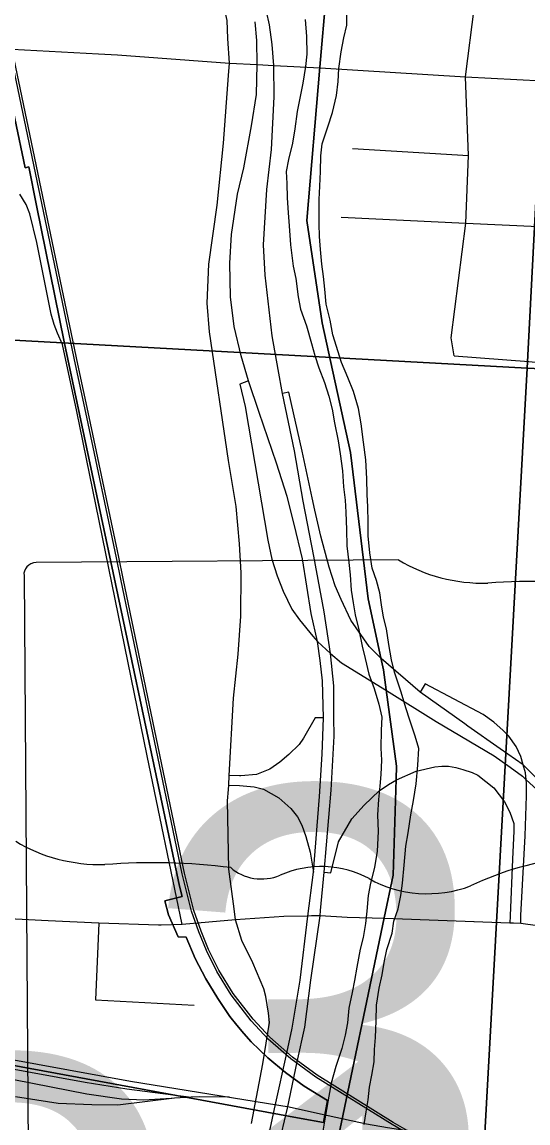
# Model space of a CAD drawing. Extents: x 114604 to 551442, y 316898 to 567001.
# Drawn here: x 198868 to 201002, y 390469 to 395112 of the extents above; entities that cross this region are included whole.
import ezdxf

# ---------------------------------------------------------------- set-up
doc = ezdxf.new("R2010")
doc.units = 0
for name, color, linetype in [('_CIVIL_CONSTRUCTION', 7, 'Continuous'), ('DV_X_County_Line', 7, 'Continuous'), ('GE_P_Alignment_1000_Bearings', 7, 'Continuous'), ('GE_P_Alignment_100_Cardinal_Points', 7, 'Continuous'), ('GE_P_Alignment_100_Stations', 7, 'Continuous'), ('GE_P_Alignment_500_Bearings', 7, 'Continuous'), ('GE_P_Alignment_500_Cardinal_Points', 7, 'Continuous'), ('GE_P_Alignment_500_Curve_Data', 7, 'Continuous'), ('GE_P_Alignment_500_Distances', 7, 'Continuous'), ('SN_P_Signs', 7, 'Continuous')]:
    doc.layers.add(name, color=color, linetype=linetype)

msp = doc.modelspace()

# ---------------------------------------------------------------- linework, layer by layer
at = {"layer": '_CIVIL_CONSTRUCTION'}
msp.add_line((200971.6, 391309.7), (200925.8, 391312.2), dxfattribs=at)
for points in [[(199949, 393646.5), (199923.2, 393788.6), (199893.9, 394043.9), (199886.7, 394172.2), (199900.6, 394404.8), (199919.9, 394573.8), (199932.2, 394796.3), (199930.2, 394928.6), (199923.6, 395016.3), (199911.4, 395099.5), (199886.3, 395214), (199855.4, 395325), (199817.5, 395437.1), (199751.7, 395575.6), (199672.1, 395711.8)], [(199842, 390103.7), (199936, 390541.4), (199984.7, 390764), (200006.9, 390868.6), (200041.6, 391071.3), (200073.9, 391341.5), (200097.9, 391526.5), (200122.9, 391845.2), (200133.4, 392024.5), (200139, 392178.1), (200134.9, 392332.8), (200126.1, 392419.4), (200113.7, 392499.3), (200087.7, 392617.4), (200050.4, 392847.8), (200016.5, 392993.8), (199986.3, 393111.1), (199941.6, 393250.8), (199868.2, 393464.4), (199822.8, 393598.1), (199792.5, 393703.8), (199763.3, 393827.4), (199747.6, 393952.5), (199744, 394094.1), (199751.6, 394215.7), (199776.4, 394385.5), (199802.9, 394496.7), (199835.8, 394673.3), (199857.4, 394806.4), (199860, 394932.2), (199858.1, 395033.4), (199851.3, 395113)], [(200127, 391364.3), (200142.7, 391526.8), (200172.2, 391872.5), (200184.4, 392100.8), (200183.8, 392178.4), (200182.9, 392312.7), (200169, 392449.4), (200142.4, 392623.9), (200099, 392858.7), (200054.5, 393091.2), (200017.9, 393304), (199967.4, 393545.1), (199949, 393646.5)], [(199769, 391326.1), (199762.9, 391371.5), (199740.2, 391539.6), (199735.2, 391827.9), (199738.7, 391875.1)], [(199738.7, 391875.1), (199740.1, 391894), (199784.8, 391892.5), (199847.8, 391887.1), (199886.3, 391876.3), (199951.1, 391840.6), (200001.8, 391795.2), (200030.4, 391760.6), (200048.9, 391725), (200065.3, 391676.8), (200083.8, 391610.8), (200097.9, 391526.5)], [(199855.3, 389340.1), (199854.1, 389345.3), (199845.6, 389375), (199842.1, 389393), (199831.8, 389467.1), (199828.9, 389568.2), (199825.9, 389662), (199829.7, 389777.9), (199838.3, 389870.6), (199859.3, 389972.1), (199886.8, 390104), (199988.4, 390531.2), (200028.7, 390727.2), (200061.2, 390873.4), (200086.4, 391071.6), (200124.9, 391342.7), (200127, 391364.3)], [(200925.8, 391312.2), (200397.2, 391330.8), (200239.6, 391335.8), (200124.9, 391342.7), (200099.4, 391342.1)], [(200099.4, 391342.1), (200073.9, 391341.5), (199972, 391339.1), (199769, 391326.1)], [(201472, 391093), (201402.5, 391148.3), (201349.9, 391187.9), (201273.1, 391229.9), (201226.3, 391252.8), (201160.8, 391276), (201102.8, 391291.5), (200971.6, 391309.7)]]:
    msp.add_lwpolyline(points, dxfattribs=at)
at = {"layer": 'DV_X_County_Line'}
for points in [[(200061.7, 395122.5), (200067.8, 395050.4), (200069.9, 394976.3), (200064, 394924.2), (200052.1, 394854), (200028.2, 394733.8), (200018.3, 394661.6), (200008.4, 394601.5), (199992.5, 394531.4), (199982.5, 394481.2)], [(200204, 394916.3), (200213.9, 394986.5), (200225.9, 395044.6), (200237.8, 395098.7), (200237.7, 395148.8)], [(200311.7, 390462.3), (200319.7, 390516.4), (200327.6, 390566.5), (200333.5, 390620.6), (200343.5, 390670.7), (200353.4, 390726.8), (200355.3, 390778.9), (200359.3, 390829), (200361.2, 390899.2), (200363.1, 390965.3), (200375, 391037.4), (200386.9, 391093.6), (200394.9, 391145.7), (200406.8, 391199.8), (200428.7, 391269.9), (200436.7, 391320), (200454.6, 391372.2), (200466.5, 391428.3), (200472.5, 391480.4), (200480.4, 391556.5), (200486.3, 391636.7), (200496.2, 391692.8), (200508.1, 391769), (200520, 391829.1), (200529.9, 391899.2), (200537.8, 391977.4), (200541.7, 392047.5), (200525.7, 392099.6), (200503.6, 392167.7), (200487.5, 392219.8), (200467.4, 392285.9), (200439.3, 392370), (200427.2, 392422.1), (200415.2, 392486.2), (200405.1, 392552.3), (200393, 392602.3), (200384.9, 392654.4), (200376.9, 392704.5), (200362.8, 392756.6), (200344.8, 392808.7), (200334.7, 392872.8), (200328.6, 392944.9), (200328.5, 393003), (200326.4, 393067.1), (200324.3, 393119.2), (200322.3, 393185.3), (200318.2, 393265.5), (200308, 393339.6), (200298, 393417.7), (200287.9, 393481.8), (200265.8, 393553.9), (200241.7, 393612), (200215.6, 393676.1), (200179.5, 393792.2), (200167.4, 393854.3), (200151.3, 393922.4), (200145.2, 393984.6), (200139.1, 394038.6), (200133.1, 394090.7), (200127, 394152.8), (200122.9, 394206.9), (200120.8, 394261), (200120.7, 394363.2), (200124.6, 394419.3), (200126.6, 394481.4), (200128.5, 394547.6), (200134.4, 394597.7), (200158.3, 394669.8), (200178.2, 394730), (200194.2, 394802.1), (200202.1, 394860.2), (200204, 394916.3)], [(199982.5, 394481.2), (199984.6, 394431.2), (199986.7, 394371), (199990.8, 394306.9), (199994.8, 394252.8), (200000.9, 394172.7), (200011.1, 394082.6), (200023.1, 394030.5), (200033.2, 393952.3), (200043.3, 393900.3), (200067.4, 393830.2), (200089.5, 393756.1), (200103.5, 393706), (200119.6, 393653.9), (200143.7, 393591.8), (200161.8, 393533.7), (200175.9, 393479.7), (200185.9, 393421.6), (200202, 393345.5), (200210.1, 393291.4), (200220.2, 393219.2), (200224.3, 393151.1), (200230.4, 393095), (200234.4, 393045), (200236.5, 392970.8), (200238.6, 392902.7), (200246.7, 392832.6), (200252.8, 392780.5), (200256.8, 392716.4), (200264.9, 392662.3), (200273, 392612.2), (200289.1, 392548.1), (200303.2, 392480), (200315.2, 392427.9), (200331.3, 392361.8), (200353.4, 392301.7), (200373.5, 392235.6), (200385.6, 392179.6), (200383.6, 392125.5), (200381.7, 392049.3), (200383.8, 391999.2), (200381.9, 391939.1), (200377.9, 391889), (200372, 391832.9), (200368.1, 391768.8), (200370.2, 391698.7), (200366.3, 391614.5), (200354.4, 391546.3), (200338.4, 391480.2), (200328.5, 391428.1), (200322.6, 391362), (200316.7, 391309.9), (200306.7, 391251.7), (200294.8, 391201.6), (200280.9, 391125.5), (200271, 391069.4), (200261, 391019.3), (200247.1, 390953.1), (200241.2, 390891), (200231.2, 390838.9), (200217.3, 390782.8), (200191.4, 390706.6), (200171.5, 390636.4), (200161.6, 390582.3), (200147.7, 390502.2), (200135.8, 390426)]]:
    msp.add_lwpolyline(points, dxfattribs=at)
at = {"layer": 'GE_P_Alignment_1000_Bearings'}
msp.add_line((199582.1, 390577.2), (199510.5, 390572.9), dxfattribs=at)
for points in [[(200948.5, 390199.1), (200860.3, 390231.6), (200791.3, 390256.7), (200729.8, 390283.3), (200584.3, 390361.4), (200506.3, 390412.7), (200487.4, 390428.4), (200428.9, 390462.2), (200106.8, 390662.7), (200002.2, 390739), (199906.7, 390823), (199834.9, 390899.7), (199750.3, 391009.9), (199689.4, 391107.8), (199645.5, 391195.7), (199613.6, 391274.3), (199583.3, 391362.1), (199543.4, 391519.6), (199505.9, 391702), (199284.7, 392762.9), (199266.5, 392852.7), (199141.9, 393445.2), (199094.1, 393666.8), (198688.4, 395601.5)], [(200952, 390208.5), (200863.7, 390241), (200795, 390266), (200734.2, 390292.3), (200589.5, 390370), (200512.3, 390420.7), (200493.2, 390436.6), (200434.1, 390470.8), (200112.4, 390671), (200008.5, 390746.8), (199913.7, 390830.2), (199842.6, 390906.1), (199758.6, 391015.6), (199698.2, 391112.7), (199654.7, 391199.8), (199623, 391277.8), (199593, 391365), (199553.2, 391521.9), (199515.7, 391704), (199294.6, 392764.9), (199276.4, 392854.7), (199151.8, 393447.3), (199104, 393668.8), (198698.3, 395603.4)], [(193642, 391687.6), (193858.9, 391623.5), (194203.2, 391558.2), (196341.7, 391151.8), (199133.8, 390640.6), (199309.4, 390612.4), (199582.1, 390577.2)], [(195316.6, 391377.9), (199325.2, 390645.5), (199995.1, 390536.7), (200127.4, 390507.9)], [(199510.5, 390572.9), (199496.5, 390572), (199381.2, 390565.7), (199288.1, 390569.2), (199140.8, 390590.3), (198760.3, 390665.4), (197737.3, 390860.1), (197189.3, 390957.5), (196664.3, 391051), (196374.4, 391100.3)], [(199510.5, 390572.9), (199271.7, 390544.4), (199162.3, 390545.3), (199019.8, 390551.2), (198840.8, 390579.5)], [(199743.2, 390577.6), (199614.5, 390579.1), (199582.1, 390577.2)], [(200127.4, 390507.9), (200320.9, 390465.9), (200410.3, 390449.4), (200493.2, 390436.6), (200526.3, 390429.1), (201090.3, 390325.8), (201440.4, 390258.7), (201602.3, 390223.1), (201823.8, 390170.3), (201987.8, 390134.8), (202298.9, 390076.1), (202706.9, 389999.9), (202882.4, 389970), (203009.9, 389954.3), (203167.2, 389937.8), (203366.7, 389929.2), (203555.2, 389915.4), (203981.4, 389896.8), (204379.4, 389877.5)]]:
    msp.add_lwpolyline(points, dxfattribs=at)
at = {"layer": 'GE_P_Alignment_100_Cardinal_Points'}
for p, q in [((200261.5, 394579), (200751.7, 394549.5)), ((199543.3, 391306.4), (199395.4, 392016.8)), ((199192.3, 391311.3), (199177.6, 390988.6)), ((199177.6, 390988.6), (199386, 390977.5)), ((199386, 390977.5), (199594.5, 390966.4))]:
    msp.add_line(p, q, dxfattribs=at)
for points in [[(200690.7, 393704.6), (200678.1, 393779.6), (200740.6, 394263.8), (200751.7, 394549.5), (200738.7, 394880.2), (200776.2, 395178.7), (200784.8, 395402), (200788, 395510.8), (200797.5, 395832.9), (200800.3, 396195), (200817.5, 396516.8), (200828.6, 396894.2), (200834.5, 397095.4), (200851.6, 397297.5), (200870.8, 397725.9), (200873.7, 397744.8)], [(194983, 395195.2), (195078.6, 395191.6), (195385.9, 395181.7), (195677.7, 395165.5), (195968.6, 395149), (196026, 395150.9), (196198.4, 395136), (196264.7, 395132), (196553.5, 395117.9), (196646.3, 395115.6), (196840.8, 395102.3), (197091.3, 395093.8), (197135.5, 395086.7), (197420.1, 395074.2), (197841.2, 395055.7), (197905, 395050.3), (198400.2, 395015.5), (198826.8, 394997.1), (199191.2, 394977.5)], [(199191.2, 394977.5), (199271.1, 394973.2), (199743.5, 394938.2)], [(199743.5, 394938.2), (199860, 394932.2), (199930.2, 394928.6), (200125.7, 394918.1), (200738.7, 394880.2), (201063, 394863.6), (201358.9, 394851), (201739.1, 394824.3), (202119.2, 394811.2), (202612.4, 394779.7), (202956.4, 394766.8), (203157.5, 394757.7), (203296.5, 394745), (203346.1, 394731.7)], [(199395.4, 392016.8), (199098.7, 393469.5), (199038.7, 393751.4), (199017.8, 393798.9), (199003.5, 393836.2), (198991, 393880.1), (198929.9, 394182.6), (198901, 394303), (198884.8, 394342.1), (198859.3, 394385.9)], [(200214, 394288.5), (200740.6, 394263.8), (201046, 394249.5), (201322.9, 394236.3), (201726.7, 394217), (201820.1, 394212.5), (202110.9, 394197.1), (202445, 394179.4), (202703.3, 394196.9), (202921.6, 394154.1), (202929.9, 394153.7), (203028.6, 394149), (203108.2, 394145.3), (203299.5, 394136.2), (203455.4, 394128.9), (203595.9, 394140)], [(200690.7, 393704.6), (201006, 393680.2), (201049.6, 393675.7), (201304.2, 393658.1), (201541.9, 393645.3), (201645.5, 393642.7)], [(198978, 391321.9), (198345.6, 391353.3), (197909.8, 391373.6), (197856.1, 391376.7)], [(200888.4, 391313.5), (200397.2, 391330.8), (200239.6, 391335.8), (200124.9, 391342.7), (200089.2, 391341.8)], [(199454.3, 391303.1), (199443.8, 391302.7), (199192.3, 391311.3), (198978, 391321.9)], [(199769, 391326.1), (199543.3, 391306.4), (199454.3, 391303.1)], [(200089.2, 391341.8), (200073.9, 391341.5), (199972, 391339.1), (199769, 391326.1)], [(199835.3, 390466.5), (199883.4, 390718.8), (199911.2, 390893.3), (199908.3, 390931.4), (199896, 391002.1), (199887.3, 391034.2), (199841, 391143.7), (199795, 391238.7), (199769, 391326.1)], [(200941.1, 391311.4), (200925.8, 391312.2), (200888.4, 391313.5)], [(201470.9, 391093.9), (201402.5, 391148.3), (201349.9, 391187.9), (201273.1, 391229.9), (201226.3, 391252.8), (201160.8, 391276), (201102.8, 391291.5), (200971.6, 391309.7), (200941.1, 391311.4)]]:
    msp.add_lwpolyline(points, dxfattribs=at)
at = {"layer": 'GE_P_Alignment_100_Stations'}
for points in [[(198793.4, 394913.6), (198881.7, 394497.2), (198896.2, 394500.6), (198929.3, 394338.5), (199045.9, 393763.3), (199051.7, 393736), (199453.2, 391842.1), (199532.7, 391467.1), (199543, 391424.4), (199469.7, 391406.3), (199485.6, 391347.1), (199527, 391253.6), (199559.7, 391251.9), (199597.9, 391162.7), (199642.6, 391076.5), (199693.5, 390993.9), (199744.8, 390918.3), (199773.6, 390881.7), (199803.7, 390846.2), (199835.1, 390811.8), (199904.9, 390744.3), (199979.1, 390681.7), (200057.5, 390624.4), (200156.7, 390563.9), (200139, 390471.3), (200045.8, 390488.4), (199809.7, 390531.8), (198718.2, 390732.5)], [(198718.2, 390732.5), (199809.7, 390531.8), (200045.8, 390488.4), (200139, 390471.3), (200156.7, 390563.9), (200057.5, 390624.4), (199979.1, 390681.7), (199904.9, 390744.3), (199835.1, 390811.8), (199803.7, 390846.2), (199773.6, 390881.7), (199744.8, 390918.3), (199693.5, 390993.9), (199642.6, 391076.5), (199597.9, 391162.7), (199559.7, 391251.9), (199527, 391253.6), (199485.6, 391347.1), (199469.7, 391406.3), (199543, 391424.4), (199532.7, 391467.1), (199453.2, 391842.1), (199051.7, 393736), (199045.9, 393763.3), (198929.3, 394338.5), (198896.2, 394500.6), (198881.7, 394497.2), (198793.4, 394913.6)]]:
    msp.add_lwpolyline(points, dxfattribs=at)
at = {"layer": 'GE_P_Alignment_500_Bearings'}
for points in [[(199739.4, 394886.3), (199743.5, 394938.2), (199736.8, 395042.5), (199732.9, 395117.9), (199708.9, 395225.2), (199682.3, 395299.2), (199637, 395399.3), (199601.3, 395465.9), (199548, 395539.4), (199504.3, 395595.3), (199458.8, 395636.7), (199350.2, 395720.5), (199240.2, 395793.9), (199171.8, 395850.8), (199105.7, 395910.1), (199061.9, 395966.1), (199013.4, 396032.6), (198958.8, 396122.5), (198921.9, 396198.4), (198913, 396235)], [(199740.1, 391894), (199741.2, 391934.1), (199760.5, 392260.5), (199780.2, 392445.9), (199790.8, 392606.6), (199793, 392789.5), (199785.1, 392911.4), (199771, 393068.4), (199738.3, 393262.3), (199659, 393805), (199648.5, 393926.1), (199656.2, 394089.9), (199691.6, 394339.7), (199717.2, 394600.8), (199739.4, 394886.3)]]:
    msp.add_lwpolyline(points, dxfattribs=at)
at = {"layer": 'GE_P_Alignment_500_Cardinal_Points'}
for points in [[(199822.8, 393598.1), (199787.3, 393585.1), (199809.7, 393490.4), (199904.2, 392927.1), (199922, 392846), (199944.8, 392775.7), (199968.9, 392711.7), (200006.5, 392635.1), (200038.1, 392590.9), (200095, 392522.1), (200113.7, 392499.3), (200169, 392449.4), (200215.7, 392410), (200405.1, 392292.5), (200615.1, 392162.3), (200859.5, 392016.5), (200927.3, 391970), (200978.7, 391930.8), (200994.7, 391916.1), (201038.9, 391875.6)], [(200092.2, 393105.8), (200049.1, 393301.5), (199993.9, 393551.2), (199967.4, 393545.1)], [(200547.7, 392285.1), (200382.7, 392427), (200332.5, 392478.3), (200254.3, 392589), (200213.9, 392676.6), (200188.4, 392733.5), (200163.9, 392812.7), (200128.8, 392943.6), (200103.8, 393052.9), (200092.2, 393105.8)], [(200971.6, 391309.7), (200972.7, 391344), (200989.8, 391679.2), (200995.8, 391848.9), (200996.2, 391901.3), (200994.7, 391916.1), (200991.6, 391946.2), (200981.9, 391979.3), (200971.6, 392014.8), (200952.2, 392055.9), (200921.7, 392099.9), (200897.1, 392123.9), (200858, 392159.4), (200812.8, 392191.6), (200568.2, 392320.4), (200547.7, 392285.1)], [(202366, 391061.1), (202363.5, 391108.4), (202200.4, 391095.1), (202079.8, 391084.7), (202006, 391083.3), (201942.6, 391088), (201898.3, 391093.8), (201828.8, 391107.1), (201734.8, 391138.6), (201620.9, 391210.4), (201492.3, 391291.4), (201422.3, 391364.7), (201309.2, 391544.8), (201246.6, 391660.3), (201208.7, 391723.1), (201107.4, 391849.3), (201083.3, 391880), (201029.8, 391931.7), (200981.9, 391979.3), (200884.3, 392047.3), (200747.9, 392142.5), (200736.5, 392151.8), (200547.7, 392285.1)], [(200139, 392178.1), (200104.2, 392177.9), (200055.2, 392091.6), (200037.2, 392064.5), (199994.1, 392023.4), (199955.2, 391991), (199913.8, 391961.2), (199856.6, 391938.2), (199790.7, 391932.7), (199785.1, 391932.9), (199741.2, 391934.1)], [(200142.7, 391526.8), (200170, 391523.9), (200203.4, 391654), (200258.7, 391751.6), (200310.9, 391809.2), (200374.6, 391869.2), (200414.1, 391895.7), (200447.7, 391916.4), (200530.1, 391952.6), (200608.9, 391970.2), (200639, 391974.2), (200667.6, 391973.8), (200697.8, 391968.6), (200728.1, 391960.2), (200766.9, 391946.5), (200791.3, 391935.9), (200858.5, 391881.9), (200902.6, 391823), (200925.7, 391779.8), (200942.3, 391732.5), (200943, 391699.9), (200937.6, 391580.9)], [(200937.6, 391580.9), (200926.9, 391342.9), (200925.8, 391312.2)]]:
    msp.add_lwpolyline(points, dxfattribs=at)
at = {"layer": 'GE_P_Alignment_500_Curve_Data'}
for p, q in [((200456.7, 392843.7), (198927.8, 392832.7)), ((198876.8, 392777.8), (198899.7, 389607.8))]:
    msp.add_line(p, q, dxfattribs=at)
for centre, major_axis, start_param, end_param in [((198936.6, 392785), (60.5, 0.4), 1.712693, 3.28349), ((200818.2, 393214.4), (586.6, 4.2), 4.042523, 4.731795), ((201028.2, 391068.1), (2106, 15.2), 1.404758, 1.657858), ((199203, 392027.8), (586.6, 4.2), 4.042523, 4.731795), ((201335.5, 390706.9), (1113.9, 8), 1.699011, 2.107814), ((199413, 389881.6), (2106, 15.2), 1.404758, 1.657858), ((199878.5, 391633.3), (169.2, 1.2), 3.836095, 5.185415), ((200129.6, 391268.7), (351.9, 2.5), 0.950623, 2.079405), ((200580.2, 391774.5), (423.3, 3.1), 4.081561, 5.145723)]:
    msp.add_ellipse(centre, major_axis=major_axis, ratio=0.8, start_param=start_param, end_param=end_param, dxfattribs=at)
at = {"layer": 'GE_P_Alignment_500_Distances'}
for points in [[(200150.9, 395229.5), (200124.6, 394921), (200069.5, 394275.3), (200134.4, 393843.2), (200253.2, 393296.6), (200328.3, 392679.1), (200381.5, 392429.8), (200392.3, 392379.3), (200403.9, 392295.3), (200448.2, 391973.5), (200446.5, 391919.2), (200433.9, 391514.3), (200396, 391333.6), (200188.6, 390344.5)], [(200188.6, 390344.5), (200396, 391333.6), (200433.9, 391514.3), (200446.5, 391919.2), (200448.2, 391973.5), (200403.9, 392295.3), (200392.3, 392379.3), (200381.5, 392429.8), (200328.3, 392679.1), (200253.2, 393296.6), (200134.4, 393843.2), (200069.5, 394275.3), (200124.6, 394921), (200150.9, 395229.5)]]:
    msp.add_lwpolyline(points, dxfattribs=at)
at = {"layer": 'SN_P_Signs'}
for points in [[(201130, 396169.1), (200998.6, 393652.7), (198288.5, 393799.6), (195571.8, 393937.1), (195727.2, 396497.5)], [(201130, 396169.1), (204872.5, 395997), (206535.4, 395930.3), (206362.8, 393381.6), (205237.2, 393433.1), (203687.5, 393525), (200998.6, 393652.7)], [(198288.5, 393799.6), (200998.6, 393652.7), (200713.9, 388493.9), (199332.6, 388574.9), (199305.7, 388576.5), (198144.7, 388651.8), (197998.2, 388660.9)], [(203687.5, 393525), (203349.7, 388305.5), (200907.9, 388482.1), (200713.9, 388493.9), (200998.6, 393652.7)]]:
    msp.add_lwpolyline(points, close=True, dxfattribs=at)

# ---------------------------------------------------------------- texts
at = {"layer": 'GE_P_Alignment_500_Curve_Data'}
for s, height, rotation, p in [('315C', 2040.11, 0.4135, (199359.3, 389834.7)), ('315', 2088.4, 0.4134, (198061.2, 388650.4))]:
    msp.add_text(s, height=height, rotation=rotation, dxfattribs=at).set_placement(p)

doc.saveas('drawing.dxf')
